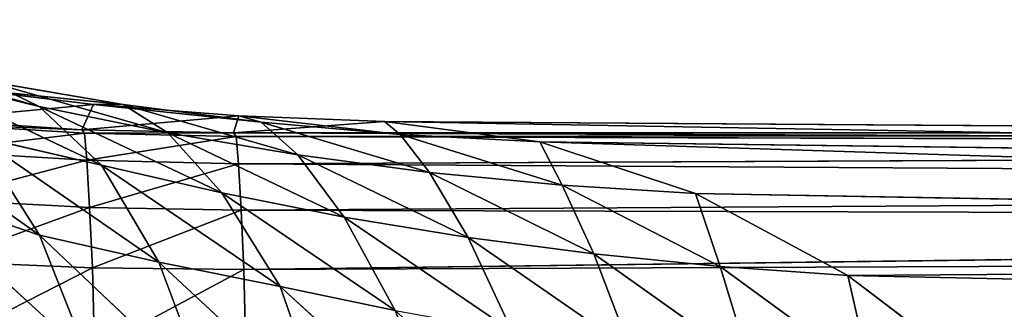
# Model space of a CAD drawing. Extents: x 0 to 21.4, y 0 to 18.7.
# Tile 480 of 482: x 13 to 14.6, y 14.6 to 15.1. Entities that reach past the tile are written whole.
import ezdxf

# ---------------------------------------------------------------- set-up
doc = ezdxf.new("R2010")
doc.units = 0
doc.header["$LTSCALE"] = 2.54
doc.layers.get('0').update_dxf_attribs({"color": 13, "linetype": 'CONTINUOUS'})

# ---------------------------------------------------------------- blocks, each defined once
blk = doc.blocks.new('GRUPUJ_36')
at = {"color": 0}
for p, q in [((0.4574, 11.7245, 3.1144), (0.4976, 17.6, 3.1554)), ((0.4574, 11.7245, 3.1144), (0.5624, 17.6, 3.4255)), ((0.4574, 11.7245, 3.1144), (0.4976, 17.6, 3.1554)), ((0.4574, 11.7245, 3.1144), (0.5624, 17.6, 3.4255)), ((0.4761, 11.4791, 2.8746), (0.4979, 17.6, 3.1516)), ((0.4761, 11.4791, 2.8746), (0.4979, 17.6, 3.1516)), ((0.4761, 17.6, 2.8746), (0.4761, 11.4791, 2.8746)), ((0.4761, 17.6, 2.8746), (0.4761, 11.4791, 2.8746)), ((0.4821, 11.4833, 2.6095), (0.4762, 17.6, 2.8703)), ((0.4821, 11.4833, 2.6095), (0.4762, 17.6, 2.8703)), ((0.4821, 11.4833, 2.6095), (0.498, 17.6, 2.5932)), ((0.4821, 11.4833, 2.6095), (0.498, 17.6, 2.5932)), ((0.4905, 11.9767, 3.3556), (0.6691, 17.6, 3.6859)), ((0.4905, 11.9767, 3.3556), (0.5629, 17.6, 3.4295)), ((0.4905, 11.9767, 3.3556), (0.6691, 17.6, 3.6859)), ((0.4905, 11.9767, 3.3556), (0.5629, 17.6, 3.4295)), ((0.526, 11.487, 2.3518), (0.4987, 17.6, 2.5891)), ((0.526, 11.487, 2.3518), (0.4987, 17.6, 2.5891)), ((0.526, 11.487, 2.3518), (0.5637, 17.6, 2.3183)), ((0.526, 11.487, 2.3518), (0.5637, 17.6, 2.3183)), ((0.5745, 12.2296, 3.5919), (0.6705, 17.6, 3.6899)), ((0.5745, 12.2296, 3.5919), (0.6705, 17.6, 3.6899)), ((0.6015, 11.4913, 2.1428), (0.618, 17.6, 2.1871)), ((0.6015, 11.4913, 2.1428), (0.618, 17.6, 2.1871)), ((0.6976, 11.496, 1.9455), (0.6195, 17.6, 2.1839)), ((0.6976, 11.496, 1.9455), (0.6195, 17.6, 2.1839)), ((0.6976, 11.496, 1.9455), (0.6727, 17.6, 2.0556)), ((0.6976, 11.496, 1.9455), (0.6727, 17.6, 2.0556)), ((0.7074, 12.4768, 3.8178), (0.8179, 17.6, 3.9306)), ((0.7074, 12.4768, 3.8178), (0.8179, 17.6, 3.9306)), ((0.7074, 12.4768, 3.8178), (0.8859, 12.7123, 4.0275)), ((0.7074, 12.4768, 3.8178), (0.8859, 12.7123, 4.0275)), ((0.6931, 12.2697, 3.8129), (0.8717, 12.5145, 4.0222)), ((0.6931, 12.2697, 3.8129), (0.8717, 12.5145, 4.0222)), ((0.5745, 12.2296, 3.5919), (0.7074, 12.4768, 3.8178)), ((0.5745, 12.2296, 3.5919), (0.7074, 12.4768, 3.8178)), ((0.6931, 12.2697, 3.8129), (0.7074, 12.4768, 3.8178)), ((0.6931, 12.2697, 3.8129), (0.7074, 12.4768, 3.8178)), ((0.6725, 12.0641, 3.8104), (0.8524, 12.3183, 4.0191)), ((0.6725, 12.0641, 3.8104), (0.8524, 12.3183, 4.0191)), ((0.5611, 12.0127, 3.5879), (0.6931, 12.2697, 3.8129)), ((0.5611, 12.0127, 3.5879), (0.6931, 12.2697, 3.8129)), ((0.6725, 12.0641, 3.8104), (0.6931, 12.2697, 3.8129)), ((0.6725, 12.0641, 3.8104), (0.6931, 12.2697, 3.8129)), ((0.4905, 11.9767, 3.3556), (0.5745, 12.2296, 3.5919)), ((0.4905, 11.9767, 3.3556), (0.5745, 12.2296, 3.5919)), ((0.4905, 11.9767, 3.3556), (0.5745, 12.2296, 3.5919)), ((0.5611, 12.0127, 3.5879), (0.5745, 12.2296, 3.5919)), ((0.5611, 12.0127, 3.5879), (0.5745, 12.2296, 3.5919)), ((0.5611, 12.0127, 3.5879), (0.5745, 12.2296, 3.5919)), ((0.6456, 11.8604, 3.8103), (0.8281, 12.1239, 4.0182)), ((0.6456, 11.8604, 3.8103), (0.8281, 12.1239, 4.0182)), ((0.5401, 11.7972, 3.5865), (0.6725, 12.0641, 3.8104)), ((0.5401, 11.7972, 3.5865), (0.6725, 12.0641, 3.8104)), ((0.6456, 11.8604, 3.8103), (0.6725, 12.0641, 3.8104)), ((0.6456, 11.8604, 3.8103), (0.6725, 12.0641, 3.8104)), ((0.4789, 11.7498, 3.3529), (0.5611, 12.0127, 3.5879)), ((0.4789, 11.7498, 3.3529), (0.5611, 12.0127, 3.5879)), ((0.4789, 11.7498, 3.3529), (0.5611, 12.0127, 3.5879)), ((0.5401, 11.7972, 3.5865), (0.5611, 12.0127, 3.5879)), ((0.5401, 11.7972, 3.5865), (0.5611, 12.0127, 3.5879)), ((0.4574, 11.7245, 3.1144), (0.4905, 11.9767, 3.3556)), ((0.4574, 11.7245, 3.1144), (0.4905, 11.9767, 3.3556)), ((0.4789, 11.7498, 3.3529), (0.4905, 11.9767, 3.3556)), ((0.4789, 11.7498, 3.3529), (0.4905, 11.9767, 3.3556)), ((0.4789, 11.7498, 3.3529), (0.4905, 11.9767, 3.3556)), ((0.6126, 11.659, 3.8125), (0.7987, 11.9316, 4.0192)), ((0.6126, 11.659, 3.8125), (0.7987, 11.9316, 4.0192)), ((0.5118, 11.5835, 3.5876), (0.6456, 11.8604, 3.8103)), ((0.5118, 11.5835, 3.5876), (0.6456, 11.8604, 3.8103)), ((0.6126, 11.659, 3.8125), (0.6456, 11.8604, 3.8103)), ((0.6126, 11.659, 3.8125), (0.6456, 11.8604, 3.8103)), ((0.7254, 11.5548, 4.0265), (0.9691, 11.8219, 4.211)), ((0.7254, 11.5548, 4.0265), (0.9691, 11.8219, 4.211)), ((0.4586, 11.5241, 3.3529), (0.5401, 11.7972, 3.5865)), ((0.4586, 11.5241, 3.3529), (0.5401, 11.7972, 3.5865)), ((0.5118, 11.5835, 3.5876), (0.5401, 11.7972, 3.5865)), ((0.5118, 11.5835, 3.5876), (0.5401, 11.7972, 3.5865)), ((0.4485, 11.4876, 3.1135), (0.4789, 11.7498, 3.3529)), ((0.4485, 11.4876, 3.1135), (0.4789, 11.7498, 3.3529)), ((0.4586, 11.5241, 3.3529), (0.4789, 11.7498, 3.3529)), ((0.4586, 11.5241, 3.3529), (0.4789, 11.7498, 3.3529)), ((0.5735, 11.4602, 3.8167), (0.7645, 11.7418, 4.022)), ((0.5735, 11.4602, 3.8167), (0.7645, 11.7418, 4.022)), ((0.7254, 11.5548, 4.0265), (0.7645, 11.7418, 4.022)), ((0.7254, 11.5548, 4.0265), (0.7645, 11.7418, 4.022)), ((0.4485, 11.4876, 3.1135), (0.4574, 11.7245, 3.1144)), ((0.4485, 11.4876, 3.1135), (0.4574, 11.7245, 3.1144)), ((0.4761, 11.4791, 2.8746), (0.4574, 11.7245, 3.1144)), ((0.4761, 11.4791, 2.8746), (0.4574, 11.7245, 3.1144)), ((0.476, 11.3721, 3.5911), (0.6126, 11.659, 3.8125)), ((0.476, 11.3721, 3.5911), (0.6126, 11.659, 3.8125)), ((0.5735, 11.4602, 3.8167), (0.6126, 11.659, 3.8125)), ((0.5735, 11.4602, 3.8167), (0.6126, 11.659, 3.8125)), ((0.6859, 11.3578, 4.0313), (0.9374, 11.629, 4.214)), ((0.6859, 11.3578, 4.0313), (0.9374, 11.629, 4.214)), ((0.4297, 11.3, 3.3555), (0.5118, 11.5835, 3.5876)), ((0.4297, 11.3, 3.3555), (0.5118, 11.5835, 3.5876)), ((0.476, 11.3721, 3.5911), (0.5118, 11.5835, 3.5876)), ((0.476, 11.3721, 3.5911), (0.5118, 11.5835, 3.5876)), ((0.5284, 11.2643, 3.8228), (0.7254, 11.5548, 4.0265)), ((0.5284, 11.2643, 3.8228), (0.7254, 11.5548, 4.0265)), ((0.6859, 11.3578, 4.0313), (0.7254, 11.5548, 4.0265)), ((0.6859, 11.3578, 4.0313), (0.7254, 11.5548, 4.0265)), ((0.4297, 11.3, 3.3555), (0.4586, 11.5241, 3.3529)), ((0.4297, 11.3, 3.3555), (0.4586, 11.5241, 3.3529)), ((0.4299, 11.2516, 3.1153), (0.4586, 11.5241, 3.3529)), ((0.4299, 11.2516, 3.1153), (0.4586, 11.5241, 3.3529)), ((0.4299, 11.2516, 3.1153), (0.4485, 11.4876, 3.1135)), ((0.4299, 11.2516, 3.1153), (0.4485, 11.4876, 3.1135)), ((0.4708, 11.2325, 2.8758), (0.4485, 11.4876, 3.1135)), ((0.4708, 11.2325, 2.8758), (0.4485, 11.4876, 3.1135)), ((0.526, 11.487, 2.3518), (0.4821, 11.4833, 2.6095)), ((0.526, 11.487, 2.3518), (0.4821, 11.4833, 2.6095)), ((0.5201, 11.2407, 2.3541), (0.526, 11.487, 2.3518)), ((0.5201, 11.2407, 2.3541), (0.526, 11.487, 2.3518)), ((0.6015, 11.4913, 2.1428), (0.526, 11.487, 2.3518)), ((0.6015, 11.4913, 2.1428), (0.526, 11.487, 2.3518)), ((0.5969, 11.2451, 2.142), (0.6015, 11.4913, 2.1428)), ((0.5969, 11.2451, 2.142), (0.6015, 11.4913, 2.1428)), ((0.5969, 11.2451, 2.142), (0.6015, 11.4913, 2.1428)), ((0.6976, 11.496, 1.9455), (0.6015, 11.4913, 2.1428)), ((0.6976, 11.496, 1.9455), (0.6015, 11.4913, 2.1428)), ((0.6976, 11.496, 1.9455), (0.6015, 11.4913, 2.1428)), ((0.6949, 11.25, 1.9419), (0.6976, 11.496, 1.9455)), ((0.6949, 11.25, 1.9419), (0.6976, 11.496, 1.9455)), ((0.6949, 11.25, 1.9419), (0.6976, 11.496, 1.9455)), ((0.8304, 11.4992, 1.7319), (0.6976, 11.496, 1.9455)), ((0.8304, 11.4992, 1.7319), (0.6976, 11.496, 1.9455)), ((0.4821, 11.4833, 2.6095), (0.4761, 11.4791, 2.8746)), ((0.4821, 11.4833, 2.6095), (0.4761, 11.4791, 2.8746)), ((0.4766, 11.2368, 2.6113), (0.4821, 11.4833, 2.6095)), ((0.4766, 11.2368, 2.6113), (0.4821, 11.4833, 2.6095)), ((0.433, 11.1633, 3.5969), (0.5735, 11.4602, 3.8167)), ((0.433, 11.1633, 3.5969), (0.5735, 11.4602, 3.8167)), ((0.5284, 11.2643, 3.8228), (0.5735, 11.4602, 3.8167)), ((0.5284, 11.2643, 3.8228), (0.5735, 11.4602, 3.8167)), ((0.6419, 11.1641, 4.0375), (0.9023, 11.4388, 4.2183)), ((0.6419, 11.1641, 4.0375), (0.9023, 11.4388, 4.2183)), ((0.3923, 11.0781, 3.3606), (0.476, 11.3721, 3.5911)), ((0.3923, 11.0781, 3.3606), (0.476, 11.3721, 3.5911)), ((0.433, 11.1633, 3.5969), (0.476, 11.3721, 3.5911)), ((0.433, 11.1633, 3.5969), (0.476, 11.3721, 3.5911)), ((0.4815, 11.0617, 3.8295), (0.6859, 11.3578, 4.0313)), ((0.4815, 11.0617, 3.8295), (0.6859, 11.3578, 4.0313)), ((0.6419, 11.1641, 4.0375), (0.6859, 11.3578, 4.0313)), ((0.6419, 11.1641, 4.0375), (0.6859, 11.3578, 4.0313)), ((0.3923, 11.0781, 3.3606), (0.4297, 11.3, 3.3555)), ((0.3923, 11.0781, 3.3606), (0.4297, 11.3, 3.3555)), ((0.4015, 11.0169, 3.1197), (0.4297, 11.3, 3.3555)), ((0.4015, 11.0169, 3.1197), (0.4297, 11.3, 3.3555)), ((0.3828, 10.9575, 3.6049), (0.5284, 11.2643, 3.8228)), ((0.3828, 10.9575, 3.6049), (0.5284, 11.2643, 3.8228)), ((0.4815, 11.0617, 3.8295), (0.5284, 11.2643, 3.8228)), ((0.4815, 11.0617, 3.8295), (0.5284, 11.2643, 3.8228)), ((0.4015, 11.0169, 3.1197), (0.4299, 11.2516, 3.1153)), ((0.4015, 11.0169, 3.1197), (0.4299, 11.2516, 3.1153)), ((0.4547, 10.9863, 2.8797), (0.4299, 11.2516, 3.1153)), ((0.4547, 10.9863, 2.8797), (0.4299, 11.2516, 3.1153)), ((0.5969, 11.2451, 2.142), (0.5201, 11.2407, 2.3541)), ((0.5969, 11.2451, 2.142), (0.5201, 11.2407, 2.3541)), ((0.5841, 10.9992, 2.1431), (0.5969, 11.2451, 2.142)), ((0.5841, 10.9992, 2.1431), (0.5969, 11.2451, 2.142)), ((0.6949, 11.25, 1.9419), (0.5969, 11.2451, 2.142)), ((0.6949, 11.25, 1.9419), (0.5969, 11.2451, 2.142)), ((0.6949, 11.25, 1.9419), (0.5969, 11.2451, 2.142)), ((0.6848, 11.0041, 1.9401), (0.6949, 11.25, 1.9419)), ((0.6848, 11.0041, 1.9401), (0.6949, 11.25, 1.9419)), ((0.8276, 11.2533, 1.7293), (0.6949, 11.25, 1.9419)), ((0.8276, 11.2533, 1.7293), (0.6949, 11.25, 1.9419)), ((0.4614, 10.9908, 2.6154), (0.4766, 11.2368, 2.6113)), ((0.4614, 10.9908, 2.6154), (0.4766, 11.2368, 2.6113)), ((0.4766, 11.2368, 2.6113), (0.4708, 11.2325, 2.8758)), ((0.4766, 11.2368, 2.6113), (0.4708, 11.2325, 2.8758)), ((0.5201, 11.2407, 2.3541), (0.4766, 11.2368, 2.6113)), ((0.5201, 11.2407, 2.3541), (0.4766, 11.2368, 2.6113)), ((0.5057, 10.9947, 2.3586), (0.5201, 11.2407, 2.3541)), ((0.5057, 10.9947, 2.3586), (0.5201, 11.2407, 2.3541)), ((0.568, 10.9453, 4.0496), (0.8389, 11.242, 4.2293)), ((0.568, 10.9453, 4.0496), (0.8389, 11.242, 4.2293)), ((0.3465, 10.8586, 3.3682), (0.433, 11.1633, 3.5969)), ((0.3465, 10.8586, 3.3682), (0.433, 11.1633, 3.5969)), ((0.3828, 10.9575, 3.6049), (0.433, 11.1633, 3.5969)), ((0.3828, 10.9575, 3.6049), (0.433, 11.1633, 3.5969)), ((0.4289, 10.8627, 3.838), (0.6419, 11.1641, 4.0375)), ((0.4289, 10.8627, 3.838), (0.6419, 11.1641, 4.0375)), ((0.568, 10.9453, 4.0496), (0.6419, 11.1641, 4.0375)), ((0.568, 10.9453, 4.0496), (0.6419, 11.1641, 4.0375))]:
    blk.add_line(p, q, dxfattribs=at)
mesh = blk.add_polyface(dxfattribs=at)
corners = [(0.4574, 11.7245, 3.1144), (0.4979, 17.6, 3.1516), (0.4761, 11.4791, 2.8746), (0.4976, 17.6, 3.1554)]
mesh.append_faces([[corners[k] for k in face] for face in [(0, 1, 2), (1, 0, 3)]], dxfattribs={"vtx0": -1, "color": 0})
mesh = blk.add_polyface(dxfattribs=at)
corners = [(0.4976, 17.6, 3.1554), (0.4574, 11.7245, 3.1144), (0.5624, 17.6, 3.4255)]
mesh.append_faces([[corners[k] for k in face] for face in [(0, 1, 2)]], dxfattribs={"color": 0})
mesh = blk.add_polyface(dxfattribs=at)
corners = [(0.4905, 11.9767, 3.3556), (0.5624, 17.6, 3.4255), (0.4574, 11.7245, 3.1144), (0.5629, 17.6, 3.4295)]
mesh.append_faces([[corners[k] for k in face] for face in [(0, 1, 2), (1, 0, 3)]], dxfattribs={"vtx0": -1, "color": 0})
mesh = blk.add_polyface(dxfattribs=at)
corners = [(0.4761, 17.6, 2.8746), (0.4761, 11.4791, 2.8746), (0.4979, 17.6, 3.1516)]
mesh.append_faces([[corners[k] for k in face] for face in [(0, 1, 2)]], dxfattribs={"color": 0})
mesh = blk.add_polyface(dxfattribs=at)
corners = [(0.4761, 17.6, 2.8746), (0.4821, 11.4833, 2.6095), (0.4761, 11.4791, 2.8746), (0.4762, 17.6, 2.8703)]
mesh.append_faces([[corners[k] for k in face] for face in [(0, 1, 2), (1, 0, 3)]], dxfattribs={"vtx0": -1, "color": 0})
mesh = blk.add_polyface(dxfattribs=at)
corners = [(0.498, 17.6, 2.5932), (0.4821, 11.4833, 2.6095), (0.4762, 17.6, 2.8703)]
mesh.append_faces([[corners[k] for k in face] for face in [(0, 1, 2)]], dxfattribs={"color": 0})
mesh = blk.add_polyface(dxfattribs=at)
corners = [(0.498, 17.6, 2.5932), (0.526, 11.487, 2.3518), (0.4821, 11.4833, 2.6095), (0.4987, 17.6, 2.5891)]
mesh.append_faces([[corners[k] for k in face] for face in [(0, 1, 2), (1, 0, 3)]], dxfattribs={"vtx0": -1, "color": 0})
mesh = blk.add_polyface(dxfattribs=at)
corners = [(0.6691, 17.6, 3.6859), (0.5629, 17.6, 3.4295), (0.4905, 11.9767, 3.3556)]
mesh.append_faces([[corners[k] for k in face] for face in [(0, 1, 2)]], dxfattribs={"color": 0})
mesh = blk.add_polyface(dxfattribs=at)
corners = [(0.5745, 12.2296, 3.5919), (0.6691, 17.6, 3.6859), (0.4905, 11.9767, 3.3556), (0.6705, 17.6, 3.6899)]
mesh.append_faces([[corners[k] for k in face] for face in [(0, 1, 2), (1, 0, 3)]], dxfattribs={"vtx0": -1, "color": 0})
mesh = blk.add_polyface(dxfattribs=at)
corners = [(0.5637, 17.6, 2.3183), (0.526, 11.487, 2.3518), (0.4987, 17.6, 2.5891)]
mesh.append_faces([[corners[k] for k in face] for face in [(0, 1, 2)]], dxfattribs={"color": 0})
mesh = blk.add_polyface(dxfattribs=at)
corners = [(0.5637, 17.6, 2.3183), (0.6015, 11.4913, 2.1428), (0.526, 11.487, 2.3518), (0.618, 17.6, 2.1871)]
mesh.append_faces([[corners[k] for k in face] for face in [(0, 1, 2), (1, 0, 3)]], dxfattribs={"vtx0": -1, "color": 0})
mesh = blk.add_polyface(dxfattribs=at)
corners = [(0.7074, 12.4768, 3.8178), (0.6705, 17.6, 3.6899), (0.5745, 12.2296, 3.5919), (0.8179, 17.6, 3.9306)]
mesh.append_faces([[corners[k] for k in face] for face in [(0, 1, 2), (1, 0, 3)]], dxfattribs={"vtx0": -1, "color": 0})
mesh = blk.add_polyface(dxfattribs=at)
corners = [(0.618, 17.6, 2.1871), (0.6976, 11.496, 1.9455), (0.6015, 11.4913, 2.1428), (0.6195, 17.6, 2.1839)]
mesh.append_faces([[corners[k] for k in face] for face in [(0, 1, 2), (1, 0, 3)]], dxfattribs={"vtx0": -1, "color": 0})
mesh = blk.add_polyface(dxfattribs=at)
corners = [(0.6727, 17.6, 2.0556), (0.6976, 11.496, 1.9455), (0.6195, 17.6, 2.1839)]
mesh.append_faces([[corners[k] for k in face] for face in [(0, 1, 2)]], dxfattribs={"color": 0})
mesh = blk.add_polyface(dxfattribs=at)
corners = [(0.6727, 17.6, 2.0556), (0.8304, 11.4992, 1.7319), (0.6976, 11.496, 1.9455), (0.82, 17.6, 1.8153)]
mesh.append_faces([[corners[k] for k in face] for face in [(0, 1, 2), (1, 0, 3)]], dxfattribs={"vtx0": -1, "color": 0})
mesh = blk.add_polyface(dxfattribs=at)
corners = [(0.8859, 12.7123, 4.0275), (0.8179, 17.6, 3.9306), (0.7074, 12.4768, 3.8178), (1.001, 17.6, 4.145)]
mesh.append_faces([[corners[k] for k in face] for face in [(0, 1, 2), (1, 0, 3)]], dxfattribs={"vtx0": -1, "color": 0})
mesh = blk.add_polyface(dxfattribs=at)
corners = [(0.8717, 12.5145, 4.0222), (0.7074, 12.4768, 3.8178), (0.6931, 12.2697, 3.8129), (0.8859, 12.7123, 4.0275)]
mesh.append_faces([[corners[k] for k in face] for face in [(0, 1, 2), (1, 0, 3)]], dxfattribs={"vtx0": -1, "color": 0})
mesh = blk.add_polyface(dxfattribs=at)
corners = [(0.8524, 12.3183, 4.0191), (0.6931, 12.2697, 3.8129), (0.6725, 12.0641, 3.8104), (0.8717, 12.5145, 4.0222)]
mesh.append_faces([[corners[k] for k in face] for face in [(0, 1, 2), (1, 0, 3)]], dxfattribs={"vtx0": -1, "color": 0})
mesh = blk.add_polyface(dxfattribs=at)
corners = [(0.6931, 12.2697, 3.8129), (0.5745, 12.2296, 3.5919), (0.5611, 12.0127, 3.5879), (0.7074, 12.4768, 3.8178)]
mesh.append_faces([[corners[k] for k in face] for face in [(0, 1, 2), (1, 0, 3)]], dxfattribs={"vtx0": -1, "color": 0})
mesh = blk.add_polyface(dxfattribs=at)
corners = [(0.8281, 12.1239, 4.0182), (0.6725, 12.0641, 3.8104), (0.6456, 11.8604, 3.8103), (0.8524, 12.3183, 4.0191)]
mesh.append_faces([[corners[k] for k in face] for face in [(0, 1, 2), (1, 0, 3)]], dxfattribs={"vtx0": -1, "color": 0})
mesh = blk.add_polyface(dxfattribs=at)
corners = [(0.6725, 12.0641, 3.8104), (0.5611, 12.0127, 3.5879), (0.5401, 11.7972, 3.5865), (0.6931, 12.2697, 3.8129)]
mesh.append_faces([[corners[k] for k in face] for face in [(0, 1, 2), (1, 0, 3)]], dxfattribs={"vtx0": -1, "color": 0})
mesh = blk.add_polyface(dxfattribs=at)
corners = [(0.5611, 12.0127, 3.5879), (0.4905, 11.9767, 3.3556), (0.4789, 11.7498, 3.3529), (0.5745, 12.2296, 3.5919)]
mesh.append_faces([[corners[k] for k in face] for face in [(0, 1, 2), (1, 0, 3)]], dxfattribs={"vtx0": -1, "color": 0})
mesh = blk.add_polyface(dxfattribs=at)
corners = [(0.5611, 12.0127, 3.5879), (0.4905, 11.9767, 3.3556), (0.4789, 11.7498, 3.3529), (0.5745, 12.2296, 3.5919)]
mesh.append_faces([[corners[k] for k in face] for face in [(0, 1, 2), (1, 0, 3)]], dxfattribs={"vtx0": -1, "color": 0})
mesh = blk.add_polyface(dxfattribs=at)
corners = [(0.7987, 11.9316, 4.0192), (0.6456, 11.8604, 3.8103), (0.6126, 11.659, 3.8125), (0.8281, 12.1239, 4.0182)]
mesh.append_faces([[corners[k] for k in face] for face in [(0, 1, 2), (1, 0, 3)]], dxfattribs={"vtx0": -1, "color": 0})
mesh = blk.add_polyface(dxfattribs=at)
corners = [(0.6456, 11.8604, 3.8103), (0.5401, 11.7972, 3.5865), (0.5118, 11.5835, 3.5876), (0.6725, 12.0641, 3.8104)]
mesh.append_faces([[corners[k] for k in face] for face in [(0, 1, 2), (1, 0, 3)]], dxfattribs={"vtx0": -1, "color": 0})
mesh = blk.add_polyface(dxfattribs=at)
corners = [(0.5401, 11.7972, 3.5865), (0.4789, 11.7498, 3.3529), (0.4586, 11.5241, 3.3529), (0.5611, 12.0127, 3.5879)]
mesh.append_faces([[corners[k] for k in face] for face in [(0, 1, 2), (1, 0, 3)]], dxfattribs={"vtx0": -1, "color": 0})
mesh = blk.add_polyface(dxfattribs=at)
corners = [(0.9691, 11.8219, 4.211), (0.7645, 11.7418, 4.022), (0.7254, 11.5548, 4.0265), (1.0012, 12.0014, 4.2079)]
mesh.append_faces([[corners[k] for k in face] for face in [(0, 1, 2), (1, 0, 3)]], dxfattribs={"vtx0": -1, "color": 0})
mesh = blk.add_polyface(dxfattribs=at)
corners = [(0.4789, 11.7498, 3.3529), (0.4574, 11.7245, 3.1144), (0.4485, 11.4876, 3.1135), (0.4905, 11.9767, 3.3556)]
mesh.append_faces([[corners[k] for k in face] for face in [(0, 1, 2), (1, 0, 3)]], dxfattribs={"vtx0": -1, "color": 0})
mesh = blk.add_polyface(dxfattribs=at)
corners = [(0.7645, 11.7418, 4.022), (0.6126, 11.659, 3.8125), (0.5735, 11.4602, 3.8167), (0.7987, 11.9316, 4.0192)]
mesh.append_faces([[corners[k] for k in face] for face in [(0, 1, 2), (1, 0, 3)]], dxfattribs={"vtx0": -1, "color": 0})
mesh = blk.add_polyface(dxfattribs=at)
corners = [(0.6126, 11.659, 3.8125), (0.5118, 11.5835, 3.5876), (0.476, 11.3721, 3.5911), (0.6456, 11.8604, 3.8103)]
mesh.append_faces([[corners[k] for k in face] for face in [(0, 1, 2), (1, 0, 3)]], dxfattribs={"vtx0": -1, "color": 0})
mesh = blk.add_polyface(dxfattribs=at)
corners = [(0.9374, 11.629, 4.214), (0.7254, 11.5548, 4.0265), (0.6859, 11.3578, 4.0313), (0.9691, 11.8219, 4.211)]
mesh.append_faces([[corners[k] for k in face] for face in [(0, 1, 2), (1, 0, 3)]], dxfattribs={"vtx0": -1, "color": 0})
mesh = blk.add_polyface(dxfattribs=at)
corners = [(0.5118, 11.5835, 3.5876), (0.4586, 11.5241, 3.3529), (0.4297, 11.3, 3.3555), (0.5401, 11.7972, 3.5865)]
mesh.append_faces([[corners[k] for k in face] for face in [(0, 1, 2), (1, 0, 3)]], dxfattribs={"vtx0": -1, "color": 0})
mesh = blk.add_polyface(dxfattribs=at)
corners = [(0.4586, 11.5241, 3.3529), (0.4485, 11.4876, 3.1135), (0.4299, 11.2516, 3.1153), (0.4789, 11.7498, 3.3529)]
mesh.append_faces([[corners[k] for k in face] for face in [(0, 1, 2), (1, 0, 3)]], dxfattribs={"vtx0": -1, "color": 0})
mesh = blk.add_polyface(dxfattribs=at)
corners = [(0.7254, 11.5548, 4.0265), (0.5735, 11.4602, 3.8167), (0.5284, 11.2643, 3.8228), (0.7645, 11.7418, 4.022)]
mesh.append_faces([[corners[k] for k in face] for face in [(0, 1, 2), (1, 0, 3)]], dxfattribs={"vtx0": -1, "color": 0})
mesh = blk.add_polyface(dxfattribs=at)
corners = [(0.4485, 11.4876, 3.1135), (0.4761, 11.4791, 2.8746), (0.4708, 11.2325, 2.8758), (0.4574, 11.7245, 3.1144)]
mesh.append_faces([[corners[k] for k in face] for face in [(0, 1, 2), (1, 0, 3)]], dxfattribs={"vtx0": -1, "color": 0})
mesh = blk.add_polyface(dxfattribs=at)
corners = [(0.5735, 11.4602, 3.8167), (0.476, 11.3721, 3.5911), (0.433, 11.1633, 3.5969), (0.6126, 11.659, 3.8125)]
mesh.append_faces([[corners[k] for k in face] for face in [(0, 1, 2), (1, 0, 3)]], dxfattribs={"vtx0": -1, "color": 0})
mesh = blk.add_polyface(dxfattribs=at)
corners = [(0.9023, 11.4388, 4.2183), (0.6859, 11.3578, 4.0313), (0.6419, 11.1641, 4.0375), (0.9374, 11.629, 4.214)]
mesh.append_faces([[corners[k] for k in face] for face in [(0, 1, 2), (1, 0, 3)]], dxfattribs={"vtx0": -1, "color": 0})
mesh = blk.add_polyface(dxfattribs=at)
corners = [(0.476, 11.3721, 3.5911), (0.4297, 11.3, 3.3555), (0.3923, 11.0781, 3.3606), (0.5118, 11.5835, 3.5876)]
mesh.append_faces([[corners[k] for k in face] for face in [(0, 1, 2), (1, 0, 3)]], dxfattribs={"vtx0": -1, "color": 0})
mesh = blk.add_polyface(dxfattribs=at)
corners = [(0.6859, 11.3578, 4.0313), (0.5284, 11.2643, 3.8228), (0.4815, 11.0617, 3.8295), (0.7254, 11.5548, 4.0265)]
mesh.append_faces([[corners[k] for k in face] for face in [(0, 1, 2), (1, 0, 3)]], dxfattribs={"vtx0": -1, "color": 0})
mesh = blk.add_polyface(dxfattribs=at)
corners = [(0.4297, 11.3, 3.3555), (0.4299, 11.2516, 3.1153), (0.4015, 11.0169, 3.1197), (0.4586, 11.5241, 3.3529)]
mesh.append_faces([[corners[k] for k in face] for face in [(0, 1, 2), (1, 0, 3)]], dxfattribs={"vtx0": -1, "color": 0})
mesh = blk.add_polyface(dxfattribs=at)
corners = [(0.4299, 11.2516, 3.1153), (0.4708, 11.2325, 2.8758), (0.4547, 10.9863, 2.8797), (0.4485, 11.4876, 3.1135)]
mesh.append_faces([[corners[k] for k in face] for face in [(0, 1, 2), (1, 0, 3)]], dxfattribs={"vtx0": -1, "color": 0})
mesh = blk.add_polyface(dxfattribs=at)
corners = [(0.4821, 11.4833, 2.6095), (0.5201, 11.2407, 2.3541), (0.4766, 11.2368, 2.6113), (0.526, 11.487, 2.3518)]
mesh.append_faces([[corners[k] for k in face] for face in [(0, 1, 2), (1, 0, 3)]], dxfattribs={"vtx0": -1, "color": 0})
mesh = blk.add_polyface(dxfattribs=at)
corners = [(0.526, 11.487, 2.3518), (0.5969, 11.2451, 2.142), (0.5201, 11.2407, 2.3541), (0.6015, 11.4913, 2.1428)]
mesh.append_faces([[corners[k] for k in face] for face in [(0, 1, 2), (1, 0, 3)]], dxfattribs={"vtx0": -1, "color": 0})
mesh = blk.add_polyface(dxfattribs=at)
corners = [(0.6015, 11.4913, 2.1428), (0.6949, 11.25, 1.9419), (0.5969, 11.2451, 2.142), (0.6976, 11.496, 1.9455)]
mesh.append_faces([[corners[k] for k in face] for face in [(0, 1, 2), (1, 0, 3)]], dxfattribs={"vtx0": -1, "color": 0})
mesh = blk.add_polyface(dxfattribs=at)
corners = [(0.6015, 11.4913, 2.1428), (0.6949, 11.25, 1.9419), (0.5969, 11.2451, 2.142), (0.6976, 11.496, 1.9455)]
mesh.append_faces([[corners[k] for k in face] for face in [(0, 1, 2), (1, 0, 3)]], dxfattribs={"vtx0": -1, "color": 0})
mesh = blk.add_polyface(dxfattribs=at)
corners = [(0.6976, 11.496, 1.9455), (0.8276, 11.2533, 1.7293), (0.6949, 11.25, 1.9419), (0.8304, 11.4992, 1.7319)]
mesh.append_faces([[corners[k] for k in face] for face in [(0, 1, 2), (1, 0, 3)]], dxfattribs={"vtx0": -1, "color": 0})
mesh = blk.add_polyface(dxfattribs=at)
corners = [(0.4761, 11.4791, 2.8746), (0.4766, 11.2368, 2.6113), (0.4708, 11.2325, 2.8758), (0.4821, 11.4833, 2.6095)]
mesh.append_faces([[corners[k] for k in face] for face in [(0, 1, 2), (1, 0, 3)]], dxfattribs={"vtx0": -1, "color": 0})
mesh = blk.add_polyface(dxfattribs=at)
corners = [(0.5284, 11.2643, 3.8228), (0.433, 11.1633, 3.5969), (0.3828, 10.9575, 3.6049), (0.5735, 11.4602, 3.8167)]
mesh.append_faces([[corners[k] for k in face] for face in [(0, 1, 2), (1, 0, 3)]], dxfattribs={"vtx0": -1, "color": 0})
mesh = blk.add_polyface(dxfattribs=at)
corners = [(0.8389, 11.242, 4.2293), (0.6419, 11.1641, 4.0375), (0.568, 10.9453, 4.0496), (0.9023, 11.4388, 4.2183)]
mesh.append_faces([[corners[k] for k in face] for face in [(0, 1, 2), (1, 0, 3)]], dxfattribs={"vtx0": -1, "color": 0})
mesh = blk.add_polyface(dxfattribs=at)
corners = [(0.433, 11.1633, 3.5969), (0.3923, 11.0781, 3.3606), (0.3465, 10.8586, 3.3682), (0.476, 11.3721, 3.5911)]
mesh.append_faces([[corners[k] for k in face] for face in [(0, 1, 2), (1, 0, 3)]], dxfattribs={"vtx0": -1, "color": 0})
mesh = blk.add_polyface(dxfattribs=at)
corners = [(0.6419, 11.1641, 4.0375), (0.4815, 11.0617, 3.8295), (0.4289, 10.8627, 3.838), (0.6859, 11.3578, 4.0313)]
mesh.append_faces([[corners[k] for k in face] for face in [(0, 1, 2), (1, 0, 3)]], dxfattribs={"vtx0": -1, "color": 0})
mesh = blk.add_polyface(dxfattribs=at)
corners = [(0.3923, 11.0781, 3.3606), (0.4015, 11.0169, 3.1197), (0.3636, 10.7841, 3.1266), (0.4297, 11.3, 3.3555)]
mesh.append_faces([[corners[k] for k in face] for face in [(0, 1, 2), (1, 0, 3)]], dxfattribs={"vtx0": -1, "color": 0})
mesh = blk.add_polyface(dxfattribs=at)
corners = [(0.4815, 11.0617, 3.8295), (0.3828, 10.9575, 3.6049), (0.3291, 10.748, 3.6138), (0.5284, 11.2643, 3.8228)]
mesh.append_faces([[corners[k] for k in face] for face in [(0, 1, 2), (1, 0, 3)]], dxfattribs={"vtx0": -1, "color": 0})
mesh = blk.add_polyface(dxfattribs=at)
corners = [(0.4015, 11.0169, 3.1197), (0.4547, 10.9863, 2.8797), (0.4279, 10.7411, 2.886), (0.4299, 11.2516, 3.1153)]
mesh.append_faces([[corners[k] for k in face] for face in [(0, 1, 2), (1, 0, 3)]], dxfattribs={"vtx0": -1, "color": 0})
mesh = blk.add_polyface(dxfattribs=at)
corners = [(0.5201, 11.2407, 2.3541), (0.5841, 10.9992, 2.1431), (0.5057, 10.9947, 2.3586), (0.5969, 11.2451, 2.142)]
mesh.append_faces([[corners[k] for k in face] for face in [(0, 1, 2), (1, 0, 3)]], dxfattribs={"vtx0": -1, "color": 0})
mesh = blk.add_polyface(dxfattribs=at)
corners = [(0.5969, 11.2451, 2.142), (0.6848, 11.0041, 1.9401), (0.5841, 10.9992, 2.1431), (0.6949, 11.25, 1.9419)]
mesh.append_faces([[corners[k] for k in face] for face in [(0, 1, 2), (1, 0, 3)]], dxfattribs={"vtx0": -1, "color": 0})
mesh = blk.add_polyface(dxfattribs=at)
corners = [(0.6949, 11.25, 1.9419), (0.8185, 11.0075, 1.7282), (0.6848, 11.0041, 1.9401), (0.8276, 11.2533, 1.7293)]
mesh.append_faces([[corners[k] for k in face] for face in [(0, 1, 2), (1, 0, 3)]], dxfattribs={"vtx0": -1, "color": 0})
mesh = blk.add_polyface(dxfattribs=at)
corners = [(0.4708, 11.2325, 2.8758), (0.4614, 10.9908, 2.6154), (0.4547, 10.9863, 2.8797), (0.4766, 11.2368, 2.6113)]
mesh.append_faces([[corners[k] for k in face] for face in [(0, 1, 2), (1, 0, 3)]], dxfattribs={"vtx0": -1, "color": 0})
mesh = blk.add_polyface(dxfattribs=at)
corners = [(0.4766, 11.2368, 2.6113), (0.5057, 10.9947, 2.3586), (0.4614, 10.9908, 2.6154), (0.5201, 11.2407, 2.3541)]
mesh.append_faces([[corners[k] for k in face] for face in [(0, 1, 2), (1, 0, 3)]], dxfattribs={"vtx0": -1, "color": 0})
mesh = blk.add_polyface(dxfattribs=at)
corners = [(0.8234, 11.0999, 4.2397), (0.568, 10.9453, 4.0496), (0.5505, 10.799, 4.0571), (0.8389, 11.242, 4.2293)]
mesh.append_faces([[corners[k] for k in face] for face in [(0, 1, 2), (1, 0, 3)]], dxfattribs={"vtx0": -1, "color": 0})
mesh = blk.add_polyface(dxfattribs=at)
corners = [(0.3828, 10.9575, 3.6049), (0.3465, 10.8586, 3.3682), (0.2923, 10.642, 3.3781), (0.433, 11.1633, 3.5969)]
mesh.append_faces([[corners[k] for k in face] for face in [(0, 1, 2), (1, 0, 3)]], dxfattribs={"vtx0": -1, "color": 0})
mesh = blk.add_polyface(dxfattribs=at)
corners = [(0.568, 10.9453, 4.0496), (0.4289, 10.8627, 3.838), (0.3472, 10.6202, 3.8513), (0.6419, 11.1641, 4.0375)]
mesh.append_faces([[corners[k] for k in face] for face in [(0, 1, 2), (1, 0, 3)]], dxfattribs={"vtx0": -1, "color": 0})
blk = doc.blocks.new('GRUPUJ_37')
at = {"color": 0}
blk.add_blockref('GRUPUJ_36', (0, 0, -0.6118), dxfattribs=at)
blk = doc.blocks.new('KOMPONENT_7')
at = {"color": 253, "rotation": 270.0000000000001}
blk.add_blockref('GRUPUJ_37', (1.85, 15.384, 1.1186), dxfattribs=at)

msp = doc.modelspace()

# ---------------------------------------------------------------- block references
at = {"color": 0}
msp.add_blockref('KOMPONENT_7', (0, 0), dxfattribs=at)

doc.saveas('drawing.dxf')
